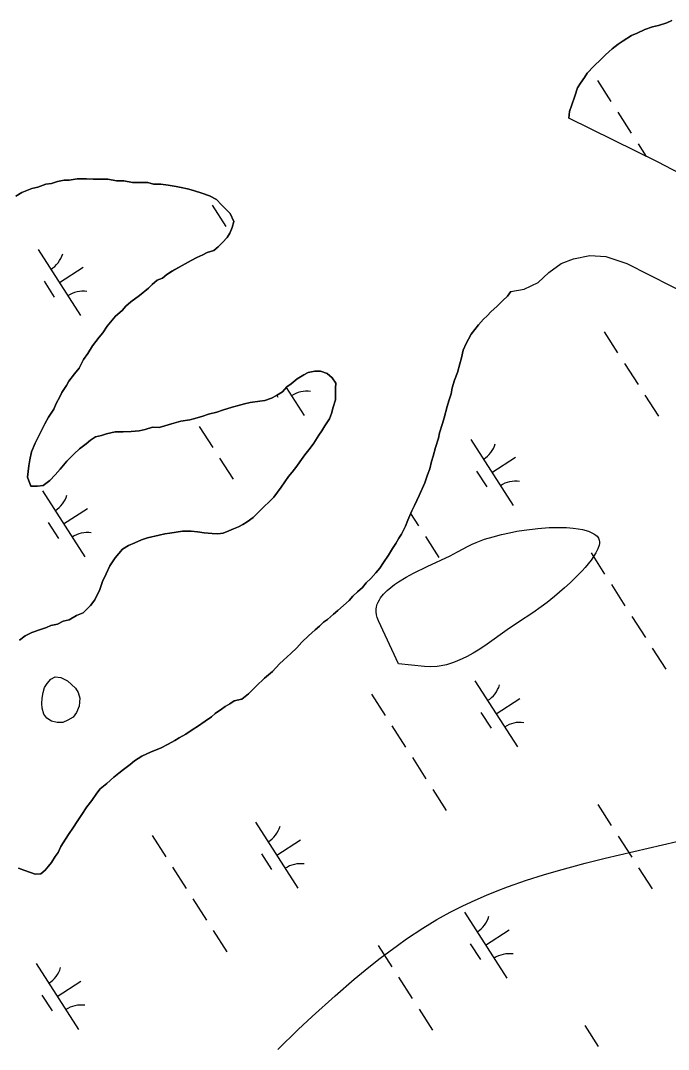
# Model space of a CAD drawing. Extents: x 3937982 to 3958556, y 219448 to 241894.
# Drawn here: x 3944792 to 3945205, y 232834 to 233489 of the extents above; entities that cross this region are included whole.
import ezdxf

# ---------------------------------------------------------------- set-up
doc = ezdxf.new("R2010")
doc.units = 0
for name, color, linetype in [('V-SITE-VEGE', 7, 'Continuous'), ('V-TOPO-SHOR', 7, 'Continuous'), ('V-WETL-SWMP', 7, 'Continuous')]:
    doc.layers.add(name, color=color, linetype=linetype)

msp = doc.modelspace()

# ---------------------------------------------------------------- linework, layer by layer
at = {"layer": 'V-SITE-VEGE'}
msp.add_lwpolyline([(3945033.336, 233079.217), (3945020.551, 233106.625), (3945019.76, 233108.63), (3945019.285, 233110.523), (3945019.084, 233112.313), (3945019.123, 233114.006), (3945019.371, 233115.61), (3945019.797, 233117.129), (3945020.375, 233118.569), (3945021.083, 233119.937), (3945021.905, 233121.238), (3945023.834, 233123.687), (3945026.023, 233125.905), (3945028.37, 233127.918), (3945030.799, 233129.751), (3945033.255, 233131.424), (3945038.241, 233134.451), (3945042.915, 233136.993), (3945051.488, 233141.234), (3945066.154, 233148.107), (3945070.993, 233150.512), (3945077.76, 233154.19), (3945080.264, 233155.4), (3945082.837, 233156.519), (3945088.184, 233158.526), (3945093.558, 233160.207), (3945098.838, 233161.608), (3945103.941, 233162.759), (3945108.813, 233163.689), (3945113.415, 233164.428), (3945122.001, 233165.458), (3945129.312, 233165.962), (3945135.415, 233166.093), (3945140.443, 233165.958), (3945144.543, 233165.645), (3945147.859, 233165.216), (3945150.527, 233164.727), (3945154.369, 233163.674), (3945155.729, 233163.154), (3945157.789, 233162.12), (3945159.051, 233161.235), (3945159.825, 233160.512), (3945160.695, 233159.326), (3945161.201, 233158.02), (3945161.341, 233156.975), (3945161.302, 233155.886), (3945161.109, 233154.749), (3945160.343, 233152.408), (3945159.159, 233149.973), (3945157.681, 233147.54), (3945155.997, 233145.144), (3945152.29, 233140.567), (3945150.365, 233138.418), (3945146.415, 233134.32), (3945142.653, 233130.702), (3945139.179, 233127.548), (3945132.824, 233122.145), (3945127.942, 233118.278), (3945124.276, 233115.526), (3945118.875, 233111.704), (3945109.78, 233105.812), (3945102.493, 233100.774), (3945089.831, 233091.779), (3945085.065, 233088.603), (3945080.862, 233086.012), (3945077.155, 233083.937), (3945073.879, 233082.297), (3945070.991, 233081.017), (3945068.437, 233080.03), (3945063.911, 233078.629), (3945060.46, 233077.888), (3945057.841, 233077.519), (3945053.847, 233077.298), (3945049.778, 233077.501)], close=True, dxfattribs=at)
for points in [[(3944992.854, 232867.79), (3945005.058, 232878.288), (3945014.438, 232885.959), (3945021.636, 232891.598), (3945032.749, 232899.865), (3945038.465, 232903.912), (3945048.85, 232910.884), (3945057.792, 232916.317), (3945066.307, 232921.025), (3945074.395, 232925.123), (3945082.067, 232928.705), (3945089.331, 232931.853), (3945096.2, 232934.63), (3945102.686, 232937.096), (3945114.962, 232941.382), (3945125.808, 232944.821), (3945135.366, 232947.627), (3945152.217, 232952.169), (3945164.931, 232955.352), (3945210.605, 232966.114)], [(3944956.334, 232833.43), (3944969.404, 232846.226), (3944978.231, 232854.527), (3944992.854, 232867.79)]]:
    msp.add_lwpolyline(points, dxfattribs=at)
at = {"layer": 'V-TOPO-SHOR'}
for points in [[(3945207.496, 233489.003), (3945204.33, 233487.645), (3945199.059, 233485.966), (3945195.198, 233484.969), (3945190.277, 233483.283), (3945185.347, 233480.899), (3945181.831, 233479.548), (3945176.539, 233476.119), (3945173.362, 233474.061), (3945169.471, 233470.964), (3945165.224, 233467.174), (3945162.387, 233464.411), (3945157.779, 233459.924), (3945153.523, 233455.432), (3945151.735, 233452.657), (3945149.243, 233449.192), (3945147.451, 233446.067), (3945145.632, 233440.842), (3945143.81, 233435.27), (3945142.354, 233431.09), (3945141.948, 233426.898)], [(3945271.89, 233360.647), (3945198.747, 233398.703), (3945141.948, 233426.898)], [(3944912.748, 233377.354), (3944908.595, 233378.8), (3944902.592, 233380.734), (3944898.896, 233381.711), (3944894.734, 233382.694), (3944891.494, 233383.199), (3944886.407, 233384.195), (3944881.776, 233384.719), (3944877.14, 233384.783), (3944873.443, 233385.757), (3944868.343, 233385.825), (3944863.707, 233385.886), (3944858.155, 233386.888), (3944853.52, 233386.949), (3944847.968, 233387.951), (3944841.941, 233388.031), (3944838.695, 233388.074), (3944834.521, 233388.129), (3944828.493, 233388.209), (3944823.382, 233387.349), (3944820.136, 233387.392), (3944815.952, 233386.521), (3944812.222, 233385.18), (3944808.507, 233384.764), (3944803.383, 233382.976), (3944799.662, 233382.1), (3944796.397, 233380.75), (3944793.133, 233379.402), (3944789.393, 233377.133)], [(3944993.149, 233250.616), (3944993.204, 233254.79), (3944993.247, 233258.036), (3944990.972, 233261.311), (3944987.762, 233264.137), (3944983.609, 233265.583), (3944979.898, 233265.632), (3944975.714, 233264.76), (3944972.914, 233263.406), (3944968.704, 233260.68), (3944964.952, 233257.483), (3944962.146, 233255.664), (3944959.322, 233252.455), (3944955.58, 233250.188), (3944952.311, 233248.376), (3944948.119, 233247.04), (3944944.869, 233246.618), (3944938.827, 233245.773), (3944935.106, 233244.894), (3944930.451, 233243.565), (3944927.195, 233242.68), (3944921.143, 233240.904), (3944917.414, 233239.565), (3944912.296, 233238.24), (3944908.568, 233236.899), (3944903.448, 233235.576), (3944900.192, 233234.691), (3944894.615, 233233.839), (3944888.563, 233232.063), (3944884.371, 233230.728), (3944880.65, 233229.849), (3944876.478, 233229.905), (3944871.823, 233228.575), (3944868.102, 233227.697), (3944862.994, 233227.302), (3944857.888, 233226.904), (3944852.789, 233226.972), (3944847.206, 233225.655), (3944843.948, 233224.77), (3944840.226, 233223.894), (3944836.952, 233221.618), (3944834.138, 233219.337), (3944829.923, 233216.146), (3944826.634, 233212.943), (3944821.936, 233208.37), (3944817.694, 233203.324), (3944814.399, 233199.658), (3944811.106, 233195.992), (3944806.889, 233192.801), (3944803.174, 233192.387), (3944799, 233192.443), (3944796.758, 233198.038), (3944797.784, 233205.443), (3944798.296, 233209.146), (3944799.291, 233214.233), (3944801.681, 233219.767), (3944805.019, 233226.679), (3944807.876, 233232.205), (3944810.25, 233236.348), (3944813.564, 233241.404), (3944815.003, 233245.095), (3944817.377, 233249.238), (3944818.804, 233252), (3944821.647, 233256.6), (3944823.074, 233259.363), (3944826.847, 233263.951), (3944829.677, 233267.623), (3944832.532, 233273.15), (3944835.364, 233276.822), (3944838.213, 233281.887), (3944842.461, 233287.394), (3944844.816, 233290.147), (3944847.652, 233294.281), (3944852.838, 233300.706), (3944857.061, 233304.36), (3944859.416, 233307.11), (3944862.697, 233309.848), (3944868.317, 233313.948), (3944873.943, 233318.511), (3944876.292, 233320.799), (3944879.575, 233323.537), (3944882.837, 233324.885), (3944885.651, 233327.166), (3944888.928, 233329.441), (3944895.467, 233333.064), (3944901.075, 233336.237), (3944904.808, 233338.041), (3944908.542, 233339.847), (3944911.341, 233341.201), (3944915.533, 233342.536), (3944918.345, 233344.818), (3944921.165, 233347.562), (3944923.99, 233350.771), (3944925.882, 233353.528), (3944927.322, 233357.221), (3944928.299, 233360.917), (3944926.048, 233366.047), (3944922.845, 233369.337), (3944920.557, 233371.686), (3944917.354, 233374.975), (3944912.748, 233377.354)], [(3945104.799, 233316.484), (3945113.391, 233317.944), (3945122.367, 233322.2), (3945129.099, 233328.407), (3945137.047, 233334.248), (3945144.785, 233337.296), (3945155.133, 233339.432), (3945165.447, 233338.77), (3945178.855, 233334.219), (3945235.849, 233305.3)], [(3945104.799, 233316.484), (3945102.657, 233313.365), (3945099.823, 233310.604), (3945095.923, 233306.807), (3945092.384, 233303.704), (3945089.898, 233300.937), (3945087.422, 233298.871), (3945084.223, 233295.066), (3945079.597, 233289.18), (3945077.807, 233286.055), (3945076.369, 233283.275), (3945074.565, 233279.1), (3945073.451, 233274.217), (3945072.351, 233270.383), (3945070.876, 233264.805), (3945069.064, 233259.93), (3945067.6, 233255.052), (3945066.848, 233251.214), (3945065.39, 233246.686), (3945064.292, 233243.2), (3945062.447, 233235.879), (3945061.351, 233232.395), (3945059.522, 233226.47), (3945058.777, 233222.982), (3945056.95, 233217.06), (3945055.475, 233211.481), (3945054.38, 233207.997), (3945053.27, 233203.463), (3945051.82, 233199.633), (3945050.001, 233194.411), (3945046.397, 233186.411), (3945043.515, 233180.153), (3945041.719, 233176.677), (3945039.192, 233170.762), (3945037.742, 233166.935), (3945035.225, 233161.718), (3945033.443, 233159.294), (3945031.647, 233155.818), (3945029.507, 233152.699), (3945027.002, 233148.533), (3945023.789, 233143.678), (3945021.294, 233140.212), (3945018.804, 233137.097), (3945015.609, 233133.64), (3945012.772, 233130.88), (3945010.282, 233127.765), (3945007.097, 233125.006), (3945004.261, 233122.245), (3945001.777, 233119.481), (3944998.238, 233116.378), (3944994.697, 233113.275), (3944991.867, 233110.865), (3944987.971, 233107.418), (3944985.499, 233105.702), (3944983.019, 233103.285), (3944980.189, 233100.874), (3944975.939, 233097.082), (3944971.688, 233092.941), (3944968.493, 233089.483), (3944964.593, 233085.686), (3944959.989, 233081.55), (3944957.509, 233079.133), (3944952.897, 233074.296), (3944947.943, 233070.165), (3944942.626, 233064.985), (3944937.664, 233060.154), (3944933.421, 233056.711), (3944928.51, 233055.726), (3944925.683, 233053.666), (3944922.861, 233051.954), (3944920.391, 233050.238), (3944916.506, 233047.489), (3944914.028, 233045.423), (3944910.143, 233042.676), (3944905.201, 233039.244), (3944902.379, 233037.532), (3944897.79, 233034.443), (3944893.56, 233032.049), (3944890.738, 233030.337), (3944886.507, 233027.945), (3944881.58, 233025.561), (3944875.6, 233023.192), (3944869.615, 233020.472), (3944865.028, 233017.386), (3944862.195, 233014.973), (3944857.956, 233011.881), (3944855.126, 233009.468), (3944851.945, 233007.062), (3944847.341, 233002.925), (3944843.098, 232999.482), (3944840.962, 232996.711), (3944837.755, 232992.206), (3944834.549, 232988.05), (3944830.978, 232982.5), (3944828.838, 232979.381), (3944825.624, 232974.523), (3944823.48, 232971.054), (3944820.983, 232967.589), (3944818.12, 232962.729)], [(3944791.67, 233094.229), (3944795.416, 233096.961), (3944799.621, 233099.224), (3944805.21, 233101.006), (3944808.935, 233102.347), (3944811.737, 233103.701), (3944815.923, 233104.573), (3944819.656, 233106.377), (3944823.378, 233107.256), (3944828.049, 233109.978), (3944832.247, 233111.776), (3944834.596, 233114.064), (3944836.946, 233116.351), (3944839.778, 233120.023), (3944841.212, 233123.251), (3944842.639, 233126.014), (3944844.566, 233131.553), (3944846.952, 233136.622), (3944849.338, 233141.691), (3944852.652, 233146.75), (3944855.007, 233149.5), (3944857.362, 233152.251), (3944861.102, 233154.52), (3944865.3, 233156.32), (3944869.496, 233158.118), (3944873.226, 233159.462), (3944880.668, 233161.217), (3944884.39, 233162.095), (3944887.642, 233162.515), (3944895.541, 233163.801), (3944901.105, 233163.728), (3944905.273, 233163.209), (3944909.439, 233162.689), (3944914.532, 233162.159), (3944918.243, 233162.11), (3944921.493, 233162.529), (3944925.22, 233163.873), (3944928.02, 233165.227), (3944931.285, 233166.574), (3944934.086, 233167.928), (3944936.892, 233169.747), (3944940.638, 233172.479), (3944945.807, 233177.511), (3944948.154, 233179.798), (3944950.503, 233182.086), (3944953.792, 233185.289), (3944958.515, 233191.718), (3944963.244, 233198.611), (3944965.599, 233201.364), (3944968.429, 233205.036), (3944970.322, 233207.792), (3944973.629, 233212.386), (3944976.93, 233216.515), (3944979.292, 233219.73), (3944982.603, 233224.787), (3944984.496, 233227.545), (3944986.392, 233230.767), (3944989.237, 233235.365), (3944990.67, 233238.592), (3944991.654, 233242.754), (3944993.106, 233247.372), (3944993.149, 233250.616)], [(3944822.399, 233068.315), (3944824.918, 233065.964), (3944827.437, 233063.611), (3944829.026, 233061.041), (3944830.136, 233057.316), (3944829.837, 233052.218), (3944828.162, 233048.298), (3944826.036, 233045.312), (3944822.53, 233043.272), (3944819.265, 233041.925), (3944815.786, 233041.738), (3944812.089, 233042.715), (3944809.099, 233044.61), (3944807.278, 233047.184), (3944806.168, 233050.909), (3944805.976, 233053.926), (3944806.254, 233057.4), (3944806.764, 233060.873), (3944807.735, 233064.105), (3944809.392, 233066.634), (3944811.747, 233069.384), (3944814.551, 233070.972), (3944818.02, 233070.462), (3944822.399, 233068.315)], [(3944818.12, 232962.729), (3944816.32, 232958.903), (3944814.538, 232956.478), (3944812.04, 232952.663), (3944810.258, 232950.238), (3944808.126, 232947.817), (3944805.296, 232945.407), (3944801.794, 232945.102), (3944798.658, 232946.193), (3944794.48, 232947.647), (3944791.001, 232949.093)]]:
    msp.add_lwpolyline(points, dxfattribs=at)
at = {"layer": 'V-WETL-SWMP'}
for p, q in [((3945160.036, 233450.868), (3945168.696, 233437.415)), ((3945173.026, 233430.688), (3945181.685, 233417.234)), ((3945186.015, 233410.507), (3945191.204, 233402.447)), ((3944910.143, 233378.261), (3944910.251, 233378.092)), ((3944914.581, 233371.365), (3944923.241, 233357.912)), ((3944803.6, 233343.095), (3944830.663, 233301.051)), ((3944817.131, 233322.073), (3944832.267, 233331.815)), ((3944807.396, 233322.942), (3944813.891, 233312.852)), ((3945164.297, 233290.738), (3945172.956, 233277.284)), ((3945177.286, 233270.557), (3945185.946, 233257.104)), ((3944961.742, 233255.206), (3944973.228, 233237.361)), ((3944955.736, 233250.281), (3944956.457, 233249.162)), ((3945190.276, 233250.377), (3945198.936, 233236.923)), ((3944906.281, 233230.448), (3944914.941, 233216.994)), ((3945079.295, 233222.106), (3945106.358, 233180.063)), ((3944919.271, 233210.267), (3944927.931, 233196.813)), ((3945092.826, 233201.084), (3945107.962, 233210.827)), ((3945083.091, 233201.953), (3945089.586, 233191.863)), ((3944806.299, 233189.375), (3944833.361, 233147.332)), ((3944819.83, 233168.353), (3944834.966, 233178.096)), ((3945040.992, 233174.977), (3945046.079, 233167.074)), ((3944810.095, 233169.222), (3944816.59, 233159.132)), ((3945050.409, 233160.347), (3945059.069, 233146.893)), ((3945155.996, 233149.821), (3945164.656, 233136.367)), ((3945168.986, 233129.64), (3945177.646, 233116.186)), ((3945181.976, 233109.459), (3945190.636, 233096.005)), ((3945194.966, 233089.278), (3945203.626, 233075.825)), ((3945081.994, 233068.386), (3945109.056, 233026.343)), ((3945016.129, 233059.791), (3945024.789, 233046.337)), ((3945095.525, 233047.364), (3945110.661, 233057.107)), ((3945085.79, 233048.234), (3945092.285, 233038.143)), ((3945029.119, 233039.61), (3945037.779, 233026.157)), ((3945042.109, 233019.43), (3945050.769, 233005.976)), ((3945055.099, 232999.249), (3945063.759, 232985.795)), ((3945160.257, 232989.69), (3945168.917, 232976.237)), ((3944942.127, 232978.357), (3944969.189, 232936.313)), ((3944876.262, 232969.762), (3944884.922, 232956.308)), ((3944955.658, 232957.335), (3944970.793, 232967.077)), ((3945173.247, 232969.51), (3945181.907, 232956.056)), ((3944945.923, 232958.204), (3944952.418, 232948.114)), ((3944889.252, 232949.581), (3944897.912, 232936.127)), ((3945186.237, 232949.329), (3945194.897, 232935.875)), ((3944902.241, 232929.4), (3944910.901, 232915.946)), ((3945075.256, 232921.058), (3945102.318, 232879.015)), ((3944915.231, 232909.219), (3944923.891, 232895.766)), ((3945088.787, 232900.036), (3945103.923, 232909.779)), ((3945079.052, 232900.906), (3945085.547, 232890.815)), ((3945020.39, 232899.661), (3945029.05, 232886.207)), ((3944802.259, 232888.327), (3944829.322, 232846.284)), ((3944815.791, 232867.305), (3944830.926, 232877.048)), ((3945033.38, 232879.48), (3945042.04, 232866.026)), ((3944806.055, 232868.175), (3944812.55, 232858.084)), ((3945046.37, 232859.299), (3945055.03, 232845.846)), ((3945151.957, 232848.773), (3945160.617, 232835.319))]:
    msp.add_line(p, q, dxfattribs=at)
for points in [[(3945271.889, 233360.647), (3945198.747, 233398.702), (3945141.949, 233426.897), (3945142.354, 233431.09), (3945143.809, 233435.269), (3945145.632, 233440.843), (3945147.451, 233446.067), (3945149.242, 233449.192), (3945151.736, 233452.657), (3945153.523, 233455.433), (3945157.78, 233459.924), (3945162.388, 233464.411), (3945165.224, 233467.173), (3945169.472, 233470.965), (3945173.362, 233474.062), (3945176.538, 233476.119), (3945181.831, 233479.547), (3945185.348, 233480.9), (3945190.277, 233483.284), (3945195.198, 233484.968), (3945199.059, 233485.966), (3945204.33, 233487.646), (3945207.496, 233489.003)], [(3944789.394, 233377.134), (3944793.133, 233379.403), (3944796.397, 233380.751), (3944799.661, 233382.099), (3944803.383, 233382.977), (3944808.508, 233384.764), (3944812.223, 233385.179), (3944815.951, 233386.521), (3944820.136, 233387.392), (3944823.381, 233387.349), (3944828.494, 233388.209), (3944834.521, 233388.129), (3944838.694, 233388.074), (3944841.94, 233388.031), (3944847.967, 233387.951), (3944853.519, 233386.95), (3944858.155, 233386.888), (3944863.707, 233385.887), (3944868.343, 233385.826), (3944873.443, 233385.758), (3944877.14, 233384.782), (3944881.777, 233384.72), (3944886.407, 233384.195), (3944891.495, 233383.2), (3944894.734, 233382.693), (3944898.895, 233381.711), (3944902.592, 233380.734), (3944908.594, 233378.8), (3944912.749, 233377.354)], [(3944912.749, 233377.354), (3944917.355, 233374.974), (3944920.557, 233371.685), (3944922.845, 233369.336), (3944926.047, 233366.048), (3944928.298, 233360.917), (3944927.321, 233357.22), (3944925.881, 233353.529), (3944923.99, 233350.772), (3944921.165, 233347.563), (3944918.346, 233344.818), (3944915.533, 233342.537), (3944911.342, 233341.201), (3944908.542, 233339.847), (3944904.808, 233338.042), (3944901.074, 233336.236), (3944895.467, 233333.065), (3944888.927, 233329.441), (3944885.651, 233327.166), (3944882.838, 233324.885), (3944879.574, 233323.537), (3944876.292, 233320.798), (3944873.943, 233318.511), (3944868.317, 233313.948), (3944862.698, 233309.849), (3944859.416, 233307.11), (3944857.061, 233304.359), (3944852.839, 233300.705), (3944847.652, 233294.281), (3944844.815, 233290.146), (3944842.46, 233287.394), (3944838.213, 233281.886), (3944835.364, 233276.823), (3944832.533, 233273.15), (3944829.677, 233267.623), (3944826.846, 233263.951), (3944823.075, 233259.364), (3944821.648, 233256.6), (3944818.804, 233252.001), (3944817.376, 233249.237), (3944815.003, 233245.095), (3944813.563, 233241.405), (3944810.249, 233236.347), (3944807.876, 233232.205), (3944805.02, 233226.678), (3944801.682, 233219.767), (3944799.29, 233214.234), (3944798.296, 233209.146), (3944797.783, 233205.443), (3944796.757, 233198.037), (3944799.001, 233192.442), (3944803.174, 233192.387), (3944806.89, 233192.801), (3944811.106, 233195.991), (3944814.4, 233199.658), (3944817.695, 233203.324), (3944821.935, 233208.369), (3944826.633, 233212.944), (3944829.922, 233216.146), (3944834.138, 233219.336), (3944836.951, 233221.618), (3944840.227, 233223.893), (3944843.948, 233224.771), (3944847.206, 233225.655), (3944852.788, 233226.972), (3944857.889, 233226.905), (3944862.995, 233227.301), (3944868.101, 233227.697), (3944871.823, 233228.575), (3944876.478, 233229.904), (3944880.65, 233229.849), (3944884.372, 233230.727), (3944888.563, 233232.063), (3944894.615, 233233.838), (3944900.191, 233234.691), (3944903.449, 233235.575), (3944908.568, 233236.899), (3944912.295, 233238.24), (3944917.414, 233239.564), (3944921.142, 233240.905), (3944927.194, 233242.68), (3944930.451, 233243.564), (3944935.106, 233244.894), (3944938.828, 233245.772), (3944944.868, 233246.619), (3944948.119, 233247.04), (3944952.311, 233248.376), (3944955.581, 233250.187), (3944959.321, 233252.456), (3944962.146, 233255.665), (3944964.952, 233257.483), (3944968.704, 233260.679), (3944972.914, 233263.405), (3944975.714, 233264.76), (3944979.899, 233265.632), (3944983.609, 233265.582), (3944987.763, 233264.136), (3944990.972, 233261.311), (3944993.247, 233258.035), (3944993.204, 233254.789), (3944993.149, 233250.616)], [(3945067.599, 233255.052), (3945069.063, 233259.931), (3945070.877, 233264.805), (3945072.35, 233270.383), (3945073.451, 233274.217), (3945074.565, 233279.1), (3945076.37, 233283.275), (3945077.806, 233286.055), (3945079.597, 233289.18), (3945084.223, 233295.066), (3945087.422, 233298.872), (3945089.899, 233300.938), (3945092.384, 233303.704), (3945095.924, 233306.806), (3945099.823, 233310.603), (3945102.658, 233313.364), (3945104.799, 233316.484), (3945113.39, 233317.944), (3945122.368, 233322.199), (3945129.098, 233328.407), (3945137.047, 233334.249), (3945144.784, 233337.295), (3945155.134, 233339.432), (3945165.446, 233338.771), (3945178.855, 233334.22), (3945235.849, 233305.3)], [(3944791.001, 232949.094), (3944794.48, 232947.648), (3944798.659, 232946.193), (3944801.793, 232945.102), (3944805.296, 232945.406), (3944808.127, 232947.817), (3944810.258, 232950.238), (3944812.04, 232952.663), (3944814.539, 232956.479), (3944816.321, 232958.904), (3944818.121, 232962.729), (3944820.984, 232967.589), (3944823.479, 232971.054), (3944825.624, 232974.524), (3944828.837, 232979.38), (3944830.978, 232982.5), (3944834.55, 232988.051), (3944837.754, 232992.206), (3944840.962, 232996.712), (3944843.098, 232999.483), (3944847.342, 233002.925), (3944851.945, 233007.062), (3944855.126, 233009.469), (3944857.957, 233011.881), (3944862.196, 233014.973), (3944865.027, 233017.385), (3944869.616, 233020.472), (3944875.6, 233023.192), (3944881.579, 233025.562), (3944886.508, 233027.945), (3944890.739, 233030.338), (3944893.56, 233032.05), (3944897.79, 233034.443), (3944902.379, 233037.531), (3944905.201, 233039.243), (3944910.144, 233042.676), (3944914.029, 233045.423), (3944916.506, 233047.49), (3944920.391, 233050.237), (3944922.862, 233051.954), (3944925.684, 233053.665), (3944928.51, 233055.727), (3944933.421, 233056.712), (3944937.665, 233060.154), (3944942.627, 233064.986), (3944947.944, 233070.164), (3944952.897, 233074.296), (3944957.509, 233079.133), (3944959.99, 233081.549), (3944964.593, 233085.687), (3944968.492, 233089.483), (3944971.687, 233092.94), (3944975.94, 233097.081), (3944980.188, 233100.874), (3944983.019, 233103.285), (3944985.5, 233105.701), (3944987.972, 233107.418), (3944991.866, 233110.865), (3944994.697, 233113.276), (3944998.237, 233116.378), (3945001.777, 233119.48), (3945004.262, 233122.246), (3945007.098, 233125.007), (3945010.283, 233127.764), (3945012.773, 233130.879), (3945015.609, 233133.641), (3945018.804, 233137.097), (3945021.294, 233140.213), (3945023.789, 233143.678), (3945027.002, 233148.534), (3945029.506, 233152.699), (3945031.647, 233155.819), (3945033.442, 233159.294), (3945035.224, 233161.719), (3945037.742, 233166.934), (3945039.192, 233170.763), (3945041.719, 233176.677), (3945043.515, 233180.152), (3945046.397, 233186.411), (3945050.001, 233194.41), (3945051.82, 233199.634), (3945053.27, 233203.463), (3945054.38, 233207.997), (3945055.476, 233211.481), (3945056.949, 233217.059), (3945058.777, 233222.982), (3945059.523, 233226.471), (3945061.351, 233232.394), (3945062.446, 233235.878), (3945064.293, 233243.201), (3945065.389, 233246.685), (3945066.848, 233251.214), (3945067.599, 233255.052)], [(3944993.149, 233250.616), (3944993.106, 233247.371), (3944991.653, 233242.753), (3944990.67, 233238.592), (3944989.236, 233235.365), (3944986.393, 233230.766), (3944984.495, 233227.545), (3944982.604, 233224.787), (3944979.291, 233219.73), (3944976.93, 233216.515), (3944973.629, 233212.386), (3944970.322, 233207.792), (3944968.43, 233205.035), (3944965.599, 233201.363), (3944963.244, 233198.611), (3944958.515, 233191.718), (3944953.793, 233185.289), (3944950.504, 233182.086), (3944948.155, 233179.799), (3944945.806, 233177.511), (3944940.638, 233172.479), (3944936.892, 233169.746), (3944934.086, 233167.928), (3944931.285, 233166.574), (3944928.021, 233165.226), (3944925.221, 233163.872), (3944921.493, 233162.53), (3944918.242, 233162.11), (3944914.533, 233162.159), (3944909.439, 233162.69), (3944905.272, 233163.209), (3944901.105, 233163.728), (3944895.541, 233163.802), (3944887.641, 233162.515), (3944884.389, 233162.095), (3944880.668, 233161.217), (3944873.225, 233159.461), (3944869.497, 233158.119), (3944865.3, 233156.32), (3944861.102, 233154.52), (3944857.362, 233152.251), (3944855.007, 233149.5), (3944852.652, 233146.749), (3944849.339, 233141.692), (3944846.953, 233136.622), (3944844.567, 233131.553), (3944842.639, 233126.014), (3944841.211, 233123.25), (3944839.777, 233120.023), (3944836.946, 233116.351), (3944834.597, 233114.063), (3944832.248, 233111.776), (3944828.05, 233109.977), (3944823.377, 233107.256), (3944819.656, 233106.378), (3944815.922, 233104.573), (3944811.737, 233103.701), (3944808.936, 233102.347), (3944805.209, 233101.005), (3944799.62, 233099.224), (3944795.417, 233096.961), (3944791.671, 233094.228)]]:
    msp.add_lwpolyline(points, dxfattribs=at)
msp.add_lwpolyline([(3944822.398, 233068.316), (3944824.917, 233065.964), (3944827.437, 233063.612), (3944829.025, 233061.04), (3944830.135, 233057.316), (3944829.836, 233052.219), (3944828.161, 233048.299), (3944826.035, 233045.313), (3944822.529, 233043.273), (3944819.266, 233041.925), (3944815.785, 233041.739), (3944812.088, 233042.716), (3944809.099, 233044.61), (3944807.278, 233047.185), (3944806.168, 233050.909), (3944805.976, 233053.926), (3944806.254, 233057.4), (3944806.764, 233060.872), (3944807.734, 233064.105), (3944809.391, 233066.633), (3944811.746, 233069.385), (3944814.55, 233070.971), (3944818.021, 233070.461)], close=True, dxfattribs=at)
for centre, start, end in [((3944802.381, 233345.427), 301.99668, 343.540338), ((3944832.281, 233298.976), 81.996677, 123.540335), ((3944974.847, 233235.285), 81.996677, 123.540335), ((3945078.076, 233224.439), 301.99668, 343.540338), ((3945107.976, 233177.987), 81.996677, 123.540335), ((3944805.08, 233191.708), 301.99668, 343.540338), ((3944834.98, 233145.256), 81.996677, 123.540335), ((3945080.775, 233070.719), 301.99668, 343.540338), ((3945110.675, 233024.267), 81.996677, 123.540335), ((3944940.907, 232980.689), 301.99668, 343.540338), ((3944970.807, 232934.238), 81.996677, 123.540335), ((3945074.037, 232923.391), 301.99668, 343.540338), ((3945103.937, 232876.939), 81.996677, 123.540335), ((3944801.04, 232890.66), 301.99668, 343.540338), ((3944830.94, 232844.208), 81.996677, 123.540335)]:
    msp.add_arc(centre, 17.623, start, end, dxfattribs=at)

doc.saveas('drawing.dxf')
